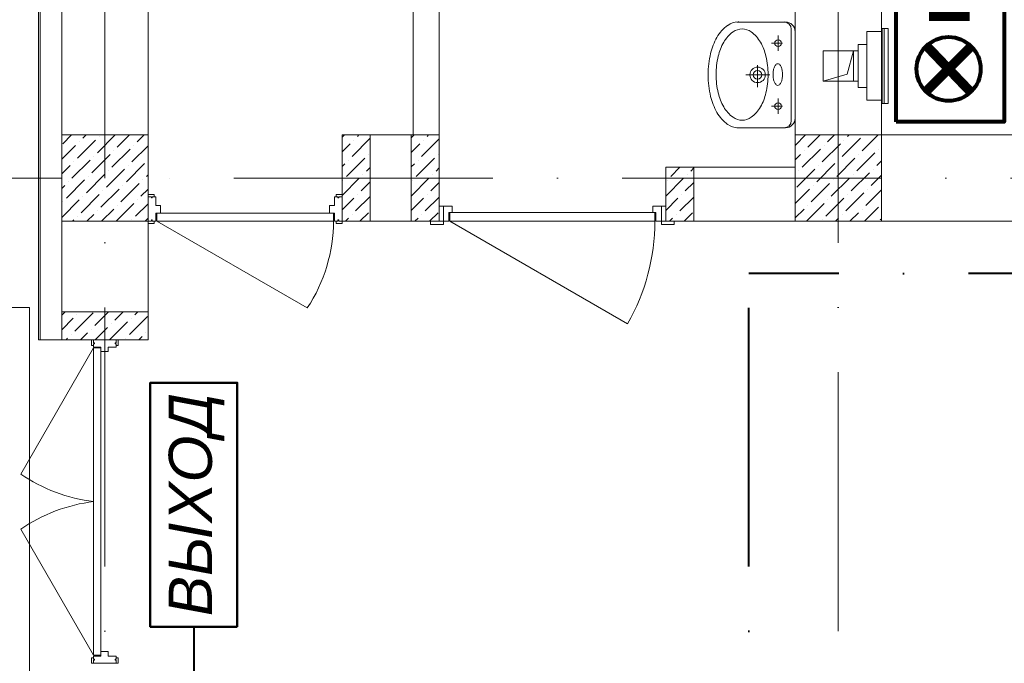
# Model space of a CAD drawing. Header units: millimetres. Extents: x 1114507 to 93926427, y 174473 to 817039.
# Tile 323 of 483: x 1911746 to 1916310, y 487051 to 490036. Entities that reach past the tile are written whole.
import ezdxf

# ---------------------------------------------------------------- set-up
doc = ezdxf.new("R2010")
doc.units = ezdxf.units.MM
doc.linetypes.add('ACAD_ISO10W100', pattern=[18, 12, -3, 0, -3])
doc.linetypes.add('ADSK_Скрыто', pattern=[6, 3, -3])
for name, color, linetype, lineweight in [('_Hidden_', 7, 'ADSK_Скрыто', 9), ('Doors', 86, 'Continuous', 13), ('Mechanical Equipment', 7, 'Continuous', 18), ('Пожарная сигнализация', 150, 'Continuous', 50), ('размеры', 12, 'Continuous', 15), ('Сантехника', 150, 'Continuous', 13)]:
    doc.layers.add(name, color=color, linetype=linetype, lineweight=lineweight)
doc.layers.add('kcd_tx', color=7, linetype='Continuous')
doc.layers.add('ventilatsiya', color=7, linetype='Continuous')
doc.styles.get("Standard").update_dxf_attribs({"font": 'isocpeui.ttf'})

# ---------------------------------------------------------------- blocks, each defined once
blk = doc.blocks.new('blokqav3mak')
at = {"color": 252, "lineweight": 0, "ltscale": 100}
for p, q in [((1599459.4, 782732.1), (1599459.4, 775375.1)), ((1599459.4, 775375.1), (1599566.4, 775375.1))]:
    blk.add_line(p, q, dxfattribs=at)
at = {"color": 32, "lineweight": 0, "ltscale": 100}
blk.add_line((1599466.4, 782725.1), (1599466.4, 775375.1), dxfattribs=at)
at = {"color": 1, "linetype": 'ACAD_ISO10W100', "lineweight": 0, "ltscale": 100}
for p, q in [((1599766.4, 782725.1), (1599766.4, 766825.1)), ((1603166.4, 782425.1), (1603166.4, 766825.1)), ((1626766.4, 776125.1), (1599766.4, 776125.1))]:
    blk.add_line(p, q, dxfattribs=at)
at = {"lineweight": 0, "ltscale": 100}
for p, q in [((1599566.4, 782625.1), (1599566.4, 775455.1)), ((1599966.4, 782225.1), (1599966.4, 775455.1)), ((1602966.4, 776325.1), (1602966.4, 782225.1)), ((1603366.4, 776325.1), (1603366.4, 782225.1)), ((1601196.4, 776325.1), (1601196.4, 778495.1)), ((1601316.4, 776325.1), (1601316.4, 778375.1)), ((1601316.4, 776325.1), (1600866.4, 776325.1)), ((1600866.4, 776325.1), (1600866.4, 775925.1)), ((1601316.4, 776325.1), (1601316.4, 775925.1)), ((1604166.4, 776325.1), (1603366.4, 776325.1)), ((1602966.4, 776175.1), (1602366.4, 776175.1)), ((1602366.4, 776175.1), (1602366.4, 775925.1)), ((1601316.4, 775925.1), (1600866.4, 775925.1)), ((1604166.4, 775925.1), (1602366.4, 775925.1)), ((1599416.4, 775525.1), (1597416.4, 775525.1)), ((1599416.4, 775525.1), (1599416.4, 769325.1)), ((1599566.4, 775375.1), (1599966.4, 775375.1))]:
    blk.add_line(p, q, dxfattribs=at)
at = {"linetype": 'Continuous', "lineweight": 0, "ltscale": 100}
for p, q in [((1599571.6, 776284.8), (1599611.9, 776325.1)), ((1599664.2, 776310), (1599679.3, 776325.1)), ((1599731.5, 776242.7), (1599814, 776325.1)), ((1599824.1, 776267.9), (1599881.3, 776325.1)), ((1599916.7, 776293.2), (1599948.7, 776325.1)), ((1600866.4, 776314.3, 0), (1600877.1, 776325.1, 0)), ((1600937.4, 776318, 0), (1600944.5, 776325.1, 0)), ((1601186.4, 776311.4, 0), (1601200, 776325.1, 0)), ((1601260.3, 776318, 0), (1601267.4, 776325.1, 0)), ((1602966.4, 776277), (1603014.5, 776325.1)), ((1603024.6, 776267.9), (1603081.8, 776325.1)), ((1603117.2, 776293.2), (1603149.2, 776325.1)), ((1603209.8, 776318.4), (1603216.5, 776325.1)), ((1603277.2, 776251.1), (1603351.2, 776325.1)), ((1599566.4, 776212.2), (1599630.5, 776276.3)), ((1599638.9, 776217.4), (1599723.1, 776301.6)), ((1599647.3, 776293.2), (1599647.3, 776293.2)), ((1599739.9, 776318.4), (1599739.9, 776318.4)), ((1599891.5, 776200.6), (1599966.4, 776275.4)), ((1599899.9, 776276.3), (1599899.9, 776276.3)), ((1600866.4, 776247, 0), (1600903.7, 776284.3, 0)), ((1600912.1, 776225.4, 0), (1600996.3, 776309.6, 0)), ((1600920.5, 776301.2, 0), (1600920.5, 776301.2, 0)), ((1601186.4, 776244.1, 0), (1601226.6, 776284.3, 0)), ((1601235, 776225.4, 0), (1601316.4, 776306.7, 0)), ((1601243.4, 776301.2, 0), (1601243.4, 776301.2, 0)), ((1603092, 776200.6), (1603176.2, 776284.8)), ((1603100.4, 776276.3), (1603100.4, 776276.3)), ((1603184.6, 776225.8), (1603268.8, 776310)), ((1603193, 776301.6), (1603193, 776301.6)), ((1599706.3, 776150.1), (1599790.5, 776234.2)), ((1599798.9, 776175.3), (1599883.1, 776259.5)), ((1599807.3, 776251.1), (1599807.3, 776251.1)), ((1600987.9, 776233.8, 0), (1600987.9, 776233.8, 0)), ((1601310.8, 776233.8, 0), (1601310.8, 776233.8, 0)), ((1602966.4, 776209.7), (1602990.9, 776234.2)), ((1602999.4, 776175.3), (1603083.6, 776259.5)), ((1603007.8, 776251.1), (1603007.8, 776251.1)), ((1603251.9, 776158.5), (1603336.1, 776242.7)), ((1603260.4, 776234.2), (1603260.4, 776234.2)), ((1603353, 776259.5), (1603353, 776259.5)), ((1599566.4, 776144.8), (1599605.2, 776183.7)), ((1599613.7, 776124.8), (1599697.8, 776209)), ((1599622.1, 776200.6), (1599622.1, 776200.6)), ((1599714.7, 776225.8), (1599714.7, 776225.8)), ((1599866.2, 776108), (1599950.4, 776192.2)), ((1599874.6, 776183.7), (1599874.6, 776183.7)), ((1600866.4, 776179.6, 0), (1600878.4, 776191.7, 0)), ((1600886.8, 776132.8, 0), (1600971, 776217, 0)), ((1600895.3, 776208.6, 0), (1600895.3, 776208.6, 0)), ((1601186.4, 776176.7, 0), (1601201.4, 776191.7, 0)), ((1601209.8, 776132.8, 0), (1601294, 776217, 0)), ((1601218.2, 776208.6, 0), (1601218.2, 776208.6, 0)), ((1603066.7, 776108), (1603150.9, 776192.2)), ((1603075.1, 776183.7), (1603075.1, 776183.7)), ((1603159.3, 776133.2), (1603243.5, 776217.4)), ((1603167.7, 776209), (1603167.7, 776209)), ((1603344.5, 776183.7), (1603366.4, 776205.5)), ((1599681, 776057.4), (1599765.2, 776141.6)), ((1599773.6, 776082.7), (1599857.8, 776166.9)), ((1599782, 776158.5), (1599782, 776158.5)), ((1599958.8, 776133.2), (1599966.4, 776140.7)), ((1600962.6, 776141.2, 0), (1600962.6, 776141.2, 0)), ((1600979.5, 776158, 0), (1600996.4, 776174.9, 0)), ((1601285.5, 776141.2, 0), (1601285.5, 776141.2, 0)), ((1601302.4, 776158, 0), (1601316.4, 776172, 0)), ((1602389.8, 776132.8, 0), (1602432.1, 776175.1, 0)), ((1602465.5, 776141.2, 0), (1602465.5, 776141.2, 0)), ((1602482.4, 776158, 0), (1602496.4, 776172, 0)), ((1602974.1, 776082.7), (1603058.3, 776166.9)), ((1602982.5, 776158.5), (1602982.5, 776158.5)), ((1603226.7, 776065.9), (1603310.9, 776150.1)), ((1603235.1, 776141.6), (1603235.1, 776141.6)), ((1603319.3, 776091.1), (1603366.4, 776138.2)), ((1603327.7, 776166.9), (1603327.7, 776166.9)), ((1599566.4, 776077.5), (1599580, 776091.1)), ((1599588.4, 776032.2), (1599672.6, 776116.4)), ((1599596.8, 776108), (1599596.8, 776108)), ((1599689.4, 776133.2), (1599689.4, 776133.2)), ((1599841, 776015.4), (1599925.2, 776099.5)), ((1599849.4, 776091.1), (1599849.4, 776091.1)), ((1599942, 776116.4), (1599942, 776116.4)), ((1600866.4, 776044.9, 0), (1600945.8, 776124.4, 0)), ((1600870, 776115.9, 0), (1600870, 776115.9, 0)), ((1600954.2, 776065.4, 0), (1600996.4, 776107.6, 0)), ((1601186.4, 776042, 0), (1601268.7, 776124.4, 0)), ((1601192.9, 776115.9, 0), (1601192.9, 776115.9, 0)), ((1601277.1, 776065.4, 0), (1601316.4, 776104.7, 0)), ((1602366.4, 776042, 0), (1602448.7, 776124.4, 0)), ((1602372.9, 776115.9, 0), (1602372.9, 776115.9, 0)), ((1602457.1, 776065.4, 0), (1602496.4, 776104.7, 0)), ((1603041.5, 776015.4), (1603125.6, 776099.5)), ((1603049.9, 776091.1), (1603049.9, 776091.1)), ((1603134.1, 776040.6), (1603218.3, 776124.8)), ((1603142.5, 776116.4), (1603142.5, 776116.4)), ((1599655.8, 775964.8), (1599739.9, 776049)), ((1599748.4, 775990.1), (1599832.6, 776074.3)), ((1599756.8, 776065.9), (1599756.8, 776065.9)), ((1599933.6, 776040.6), (1599966.4, 776073.4)), ((1600937.4, 776048.6, 0), (1600937.4, 776048.6, 0)), ((1601260.3, 776048.6, 0), (1601260.3, 776048.6, 0)), ((1602440.3, 776048.6, 0), (1602440.3, 776048.6, 0)), ((1602966.4, 776007.6), (1603033, 776074.3)), ((1603201.4, 775973.3), (1603285.6, 776057.4)), ((1603209.8, 776049), (1603209.8, 776049)), ((1603294, 775998.5), (1603366.4, 776070.8)), ((1603302.4, 776074.3), (1603302.4, 776074.3)), ((1599566.4, 775942.8), (1599647.3, 776023.8)), ((1599571.6, 776015.4), (1599571.6, 776015.4)), ((1599664.2, 776040.6), (1599664.2, 776040.6)), ((1599818.1, 775925.1), (1599899.9, 776006.9)), ((1599908.3, 775948), (1599966.4, 776006)), ((1599916.7, 776023.8), (1599916.7, 776023.8)), ((1600866.4, 775977.6, 0), (1600920.5, 776031.8, 0)), ((1600928.9, 775972.8, 0), (1600996.4, 776040.2, 0)), ((1601186.4, 775974.7, 0), (1601243.4, 776031.8, 0)), ((1601251.9, 775972.8, 0), (1601316.4, 776037.3, 0)), ((1602366.4, 775974.7, 0), (1602423.4, 776031.8, 0)), ((1602431.9, 775972.8, 0), (1602496.4, 776037.3, 0)), ((1603018.6, 775925.1), (1603100.4, 776006.9)), ((1603108.8, 775948), (1603193, 776032.2)), ((1603117.2, 776023.8), (1603117.2, 776023.8)), ((1599683.4, 775925.1), (1599714.7, 775956.4)), ((1599731.5, 775973.3), (1599731.5, 775973.3)), ((1599750.7, 775925.1), (1599807.3, 775981.7)), ((1599824.1, 775998.5), (1599824.1, 775998.5)), ((1600912.1, 775956, 0), (1600912.1, 775956, 0)), ((1600948.6, 775925.1, 0), (1600987.9, 775964.4, 0)), ((1601235, 775956, 0), (1601235, 775956, 0)), ((1601271.5, 775925.1, 0), (1601310.8, 775964.4, 0)), ((1602415, 775956, 0), (1602415, 775956, 0)), ((1602451.5, 775925.1, 0), (1602490.8, 775964.4, 0)), ((1602966.4, 775940.2), (1603007.8, 775981.7)), ((1603024.6, 775998.5), (1603024.6, 775998.5)), ((1603184.6, 775956.4), (1603184.6, 775956.4)), ((1603220.6, 775925.1), (1603260.4, 775964.8)), ((1603277.2, 775981.7), (1603277.2, 775981.7)), ((1603288, 775925.1), (1603353, 775990.1)), ((1599616, 775925.1), (1599622.1, 775931.2)), ((1599638.9, 775948), (1599638.9, 775948)), ((1599891.5, 775931.2), (1599891.5, 775931.2)), ((1599952.8, 775925.1), (1599966.4, 775938.7)), ((1600881.2, 775925.1, 0), (1600895.3, 775939.1, 0)), ((1601204.1, 775925.1, 0), (1601218.2, 775939.1, 0)), ((1602384.1, 775925.1, 0), (1602398.2, 775939.1, 0)), ((1603092, 775931.2), (1603092, 775931.2)), ((1603153.3, 775925.1), (1603167.7, 775939.6)), ((1603361.4, 775931.2), (1603366.4, 775936.1)), ((1599566.4, 775489.6, 0), (1599581.8, 775505.1, 0)), ((1599627.4, 775416, 0), (1599711.6, 775500.2, 0)), ((1599720.1, 775441.3, 0), (1599783.9, 775505.1, 0)), ((1599812.7, 775466.5, 0), (1599851.2, 775505.1, 0)), ((1599905.3, 775491.8, 0), (1599918.6, 775505.1, 0)), ((1599566.4, 775422.3, 0), (1599619, 775474.9, 0)), ((1599635.9, 775491.8, 0), (1599635.9, 775491.8, 0)), ((1599788.6, 775375.1, 0), (1599871.6, 775458.1, 0)), ((1599880, 775399.2, 0), (1599964.2, 775483.4, 0)), ((1599888.4, 775474.9, 0), (1599888.4, 775474.9, 0)), ((1599653.9, 775375.1, 0), (1599686.4, 775407.6, 0)), ((1599703.2, 775424.4, 0), (1599703.2, 775424.4, 0)), ((1599721.2, 775375.1, 0), (1599779, 775432.9, 0)), ((1599795.8, 775449.7, 0), (1599795.8, 775449.7, 0)), ((1599955.8, 775407.6, 0), (1599955.8, 775407.6, 0)), ((1599586.5, 775375.1, 0), (1599593.8, 775382.3, 0)), ((1599610.6, 775399.2, 0), (1599610.6, 775399.2, 0)), ((1599863.2, 775382.3, 0), (1599863.2, 775382.3, 0)), ((1599923.3, 775375.1, 0), (1599938.9, 775390.8, 0))]:
    blk.add_line(p, q, dxfattribs=at)
at = {"lineweight": 0, "ltscale": 60}
blk.add_line((1599714.3, 774587.8), (1599714.3, 774662.4), dxfattribs=at)
at = {"layer": '_Hidden_', "color": 5, "lineweight": 0}
for p, q in [((1603299.3, 776804.3), (1603299.3, 776804)), ((1603299.3, 776804), (1603299.3, 776804.3)), ((1603323.3, 776804), (1603323.3, 776804.3)), ((1603323.3, 776804.3), (1603323.3, 776804)), ((1603366.4, 776804), (1603366.4, 776804.3)), ((1603366.4, 776804.3), (1603366.4, 776804)), ((1603369.7, 776819.6), (1603370.2, 776819.6)), ((1603299.3, 776486.7), (1603299.3, 776486.3)), ((1603299.3, 776486.3), (1603299.3, 776486.7)), ((1603323.3, 776486.3), (1603323.3, 776486.7)), ((1603323.3, 776486.7), (1603323.3, 776486.3)), ((1603366.4, 776486.7), (1603366.4, 776486.3)), ((1603366.4, 776486.3), (1603366.4, 776486.7)), ((1603370.2, 776470.7), (1603369.7, 776470.7))]:
    blk.add_line(p, q, dxfattribs=at)
at = {"layer": 'Doors', "lineweight": 0}
for p, q in [((1599966.4, 776049.3), (1599994.6, 776049.3)), ((1599966.4, 776038.5), (1599966.4, 776049.3)), ((1599994.6, 776038.5), (1599994.6, 776049.3)), ((1600838.1, 776038.5), (1600838.1, 776049.3)), ((1600866.4, 776049.3), (1600838.1, 776049.3)), ((1600866.4, 776038.5), (1600866.4, 776049.3)), ((1599966.4, 775926), (1599966.4, 776038.5)), ((1599966.4, 776038.5), (1599981.9, 776038.5)), ((1599966.4, 776038.5), (1599981.9, 776038.5)), ((1599966.4, 776038.5), (1599966.4, 776038.5)), ((1599981.9, 776038.5), (1599981.9, 776033.5)), ((1599981.9, 776033.5), (1599986.3, 776033.5)), ((1599986.3, 776038.5), (1600002.4, 776038.5)), ((1599986.3, 776038.5), (1599986.3, 776033.5)), ((1600002.4, 775998), (1600002.4, 776038.5)), ((1600830.4, 775998), (1600830.4, 776038.5)), ((1600846.4, 776038.5), (1600830.4, 776038.5)), ((1600846.4, 776038.5), (1600846.4, 776033.5)), ((1600850.8, 776033.5), (1600846.4, 776033.5)), ((1600850.8, 776038.5), (1600850.8, 776033.5)), ((1600866.4, 776038.5), (1600850.8, 776038.5)), ((1600866.4, 776038.5), (1600850.8, 776038.5)), ((1600866.4, 775926), (1600866.4, 776038.5)), ((1600866.4, 776038.5), (1600866.4, 776038.5)), ((1600002.4, 775998), (1600025, 775998)), ((1600002.4, 775962), (1600807.7, 775962)), ((1600002.4, 775926), (1600002.4, 775962)), ((1600006.7, 775926), (1600006.7, 775962)), ((1600025, 775962), (1600025, 775998)), ((1600807.7, 775962), (1600807.7, 775998)), ((1600830.4, 775998), (1600807.7, 775998)), ((1600807.7, 775962), (1600830.4, 775962)), ((1600826, 775926), (1600826, 775962)), ((1600830.4, 775926), (1600830.4, 775962)), ((1601316.4, 775995.1), (1601336.4, 775995.1)), ((1601316.4, 775925.1), (1601316.4, 775995.1)), ((1601376.4, 775995.1), (1601336.4, 775995.1)), ((1601336.4, 775995.1), (1601336.4, 775925.1)), ((1601336.4, 775995.1), (1601336.4, 775925.1)), ((1601361.4, 775925.1), (1601361.4, 775965.1)), ((1601361.4, 775965.1), (1601376.4, 775965.1)), ((1602316.4, 775965.1), (1601366.4, 775965.1)), ((1601366.4, 775965.1), (1601366.4, 775925.1)), ((1601376.4, 775965.1), (1601376.4, 775995.1)), ((1602306.4, 775965.1), (1602306.4, 775995.1)), ((1602306.4, 775995.1), (1602346.4, 775995.1)), ((1602321.4, 775965.1), (1602306.4, 775965.1)), ((1602316.4, 775925.1), (1602316.4, 775965.1)), ((1602321.4, 775925.1), (1602321.4, 775965.1)), ((1602346.4, 775995.1), (1602346.4, 775925.1)), ((1602366.4, 775995.1), (1602346.4, 775995.1)), ((1602346.4, 775995.1), (1602346.4, 775925.1)), ((1602366.4, 775925.1), (1602366.4, 775995.1)), ((1599966.4, 775926), (1599981.9, 775926)), ((1599966.4, 775926), (1599966.4, 775926)), ((1599966.4, 775926), (1599966.4, 775915.2)), ((1599966.4, 775915.2), (1599994.6, 775915.2)), ((1599981.9, 775930.9), (1599986.3, 775930.9)), ((1599981.9, 775926), (1599981.9, 775930.9)), ((1599986.3, 775926), (1599986.3, 775930.9)), ((1599986.3, 775926), (1600002.4, 775926)), ((1599994.6, 775926), (1599994.6, 775915.2)), ((1600006.7, 775926), (1600704.6, 775523)), ((1600006.7, 775926), (1600826, 775926)), ((1600846.4, 775926), (1600830.4, 775926)), ((1600838.1, 775926), (1600838.1, 775915.2)), ((1600866.4, 775915.2), (1600838.1, 775915.2)), ((1600846.4, 775926), (1600846.4, 775930.9)), ((1600850.8, 775930.9), (1600846.4, 775930.9)), ((1600850.8, 775926), (1600850.8, 775930.9)), ((1600866.4, 775926), (1600850.8, 775926)), ((1600866.4, 775926), (1600866.4, 775926)), ((1600866.4, 775926), (1600866.4, 775915.2)), ((1601336.4, 775925.1), (1601276.4, 775925.1)), ((1601276.4, 775925.1), (1601276.4, 775910.1)), ((1601276.4, 775910.1), (1601336.4, 775910.1)), ((1601336.4, 775925.1), (1601316.4, 775925.1)), ((1601336.4, 775925.1), (1601361.4, 775925.1)), ((1601336.4, 775910.1), (1601336.4, 775925.1)), ((1601366.4, 775925.1), (1602189.1, 775450.1)), ((1601366.4, 775925.1), (1602316.4, 775925.1)), ((1602346.4, 775925.1), (1602321.4, 775925.1)), ((1602346.4, 775925.1), (1602366.4, 775925.1)), ((1602406.4, 775925.1), (1602346.4, 775925.1)), ((1602346.4, 775925.1), (1602346.4, 775910.1)), ((1602346.4, 775910.1), (1602406.4, 775910.1)), ((1602406.4, 775910.1), (1602406.4, 775925.1)), ((1599704.3, 775375.1), (1599704.3, 775348.9)), ((1599714.3, 775375.1), (1599704.3, 775375.1)), ((1599714.3, 775375.1), (1599818.4, 775375.1)), ((1599714.3, 775375.1), (1599714.3, 775360.7)), ((1599714.3, 775375.1), (1599714.3, 775375.1)), ((1599714.3, 775360.7), (1599718.9, 775360.7)), ((1599718.9, 775360.7), (1599718.9, 775356.7)), ((1599818.4, 775360.7), (1599813.8, 775360.7)), ((1599813.8, 775360.7), (1599813.8, 775356.7)), ((1599818.4, 775375.1), (1599818.4, 775360.7)), ((1599818.4, 775375.1), (1599818.4, 775360.7)), ((1599818.4, 775375.1), (1599818.4, 775375.1)), ((1599818.4, 775375.1), (1599828.4, 775375.1)), ((1599828.4, 775375.1), (1599828.4, 775348.9)), ((1599714.3, 775337.8), (1599376.6, 774752.9)), ((1599714.3, 775348.9), (1599704.3, 775348.9)), ((1599714.3, 775356.7), (1599714.3, 775341.8)), ((1599714.3, 775356.7), (1599718.9, 775356.7)), ((1599714.3, 775341.8), (1599747.6, 775341.8)), ((1599714.3, 775337.8), (1599714.3, 774662.4)), ((1599714.3, 775337.8), (1599747.6, 775337.8)), ((1599747.6, 775341.8), (1599747.6, 773929.4)), ((1599747.6, 775320.8), (1599780.9, 775320.8)), ((1599780.9, 775341.8), (1599780.9, 775320.8)), ((1599780.9, 775341.8), (1599818.4, 775341.8)), ((1599818.4, 775356.7), (1599813.8, 775356.7)), ((1599818.4, 775356.7), (1599818.4, 775341.8)), ((1599818.4, 775348.9), (1599828.4, 775348.9)), ((1599714.3, 773912.4), (1599714.3, 774587.8)), ((1599747.6, 773908.4), (1599747.6, 774587.8)), ((1599714.3, 773912.4), (1599376.6, 774497.3)), ((1599704.3, 773875.1), (1599704.3, 773901.3)), ((1599714.3, 773901.3), (1599704.3, 773901.3)), ((1599714.3, 773912.4), (1599747.6, 773912.4)), ((1599714.3, 773908.4), (1599747.6, 773908.4)), ((1599714.3, 773893.6), (1599714.3, 773908.4)), ((1599747.6, 773929.4), (1599780.9, 773929.4)), ((1599780.9, 773908.4), (1599780.9, 773929.4)), ((1599780.9, 773908.4), (1599818.4, 773908.4)), ((1599818.4, 773893.6), (1599818.4, 773908.4)), ((1599818.4, 773901.3), (1599828.4, 773901.3)), ((1599828.4, 773875.1), (1599828.4, 773901.3)), ((1599714.3, 773875.1), (1599704.3, 773875.1)), ((1599714.3, 773893.6), (1599718.9, 773893.6)), ((1599714.3, 773875.1), (1599714.3, 773889.5)), ((1599714.3, 773889.5), (1599718.9, 773889.5)), ((1599714.3, 773875.1), (1599818.4, 773875.1)), ((1599714.3, 773875.1), (1599714.3, 773875.1)), ((1599718.9, 773889.5), (1599718.9, 773893.6)), ((1599818.4, 773893.6), (1599813.8, 773893.6)), ((1599813.8, 773889.5), (1599813.8, 773893.6)), ((1599818.4, 773889.5), (1599813.8, 773889.5)), ((1599818.4, 773875.1), (1599818.4, 773889.5)), ((1599818.4, 773875.1), (1599818.4, 773889.5)), ((1599818.4, 773875.1), (1599818.4, 773875.1)), ((1599818.4, 773875.1), (1599828.4, 773875.1))]:
    blk.add_line(p, q, dxfattribs=at)
for centre, radius, start in [((1600096.7, 775926), 729.4, 326.4628), ((1601366.4, 775925.1), 950, 330)]:
    blk.add_arc(centre, radius, start, 0, dxfattribs=at)
at = {"layer": 'Doors', "lineweight": 0, "extrusion": (0, 0, -1)}
blk.add_ellipse((1599647.8, 774959.4), major_axis=(-459.6, 173.9), ratio=0.632541, start_param=4.336202, end_param=5.088576, dxfattribs=at)
at = {"layer": 'Doors', "lineweight": 0}
blk.add_ellipse((1599647.8, 774290.8), major_axis=(-459.6, -173.9), ratio=0.632541, start_param=4.336202, end_param=5.088576, dxfattribs=at)
at = {"layer": 'kcd_tx', "color": 152, "lineweight": 0, "ltscale": 100}
blk.add_line((1599566.4, 776125.1), (1595864.5, 776125.1), dxfattribs=at)
blk.add_line((1599566.4, 776125.1), (1595864.5, 776125.1), dxfattribs=at)
at = {"layer": 'Mechanical Equipment', "color": 5, "lineweight": 0}
for p, q in [((1603323.3, 776804.3), (1603299.3, 776804.3)), ((1603299.3, 776804.3), (1603299.3, 776804)), ((1603299.3, 776794.3), (1603299.3, 776804.3)), ((1603299.3, 776496.3), (1603299.3, 776794.3)), ((1603366.4, 776804.3), (1603323.3, 776804.3)), ((1603323.3, 776804), (1603323.3, 776804.3)), ((1603323.3, 776804.3), (1603323.3, 776804)), ((1603366.4, 776804), (1603366.4, 776804.3)), ((1603366.4, 776804.3), (1603366.4, 776794.3)), ((1603366.4, 776794.3), (1603366.4, 776496.3)), ((1603369.4, 776819.6), (1603369.4, 776470.7)), ((1603369.7, 776819.6), (1603369.7, 776470.7)), ((1603369.7, 776819.6), (1603379.4, 776819.6)), ((1603379.4, 776819.6), (1603388.8, 776819.6)), ((1603379.4, 776819.6), (1603379.4, 776470.7)), ((1603388.8, 776819.6), (1603398.4, 776819.6)), ((1603398.4, 776470.7), (1603398.4, 776819.6)), ((1603299.3, 776745.3), (1603258.1, 776745.3)), ((1603258.1, 776545.3), (1603258.1, 776745.3)), ((1603258.1, 776545.3), (1603299.3, 776545.3)), ((1603299.3, 776486.3), (1603299.3, 776496.3)), ((1603299.3, 776486.7), (1603299.3, 776486.3)), ((1603299.3, 776486.3), (1603323.3, 776486.3)), ((1603323.3, 776486.3), (1603323.3, 776486.7)), ((1603323.3, 776486.7), (1603323.3, 776486.3)), ((1603323.3, 776486.3), (1603366.4, 776486.3)), ((1603366.4, 776496.3), (1603366.4, 776486.3)), ((1603366.4, 776486.3), (1603366.4, 776486.7)), ((1603379.4, 776470.7), (1603369.7, 776470.7)), ((1603388.8, 776470.7), (1603379.4, 776470.7)), ((1603398.4, 776470.7), (1603388.8, 776470.7))]:
    blk.add_line(p, q, dxfattribs=at)
at = {"layer": 'ventilatsiya', "lineweight": 0, "ltscale": 100}
for p, q in [((1603236.4, 776715.3), (1603096.4, 776715.3)), ((1603096.4, 776715.3), (1603096.4, 776575.3)), ((1603191, 776715.3), (1603258.1, 776715.3)), ((1603236.4, 776715.3), (1603207.2, 776607)), ((1603236.4, 776575.3), (1603236.4, 776715.3)), ((1603207.2, 776607), (1603096.4, 776575.3)), ((1603096.4, 776575.3), (1603236.4, 776575.3)), ((1603191, 776575.3), (1603258.1, 776575.3))]:
    blk.add_line(p, q, dxfattribs=at)
at = {"layer": 'размеры', "lineweight": 0, "ltscale": 5}
for p, q in [((1599966.4, 776325.1), (1599566.4, 776325.1)), ((1599566.4, 776325.1), (1599566.4, 775925.1)), ((1599966.4, 775925.1), (1599966.4, 776325.1)), ((1600996.4, 776325.1), (1600866.4, 776325.1)), ((1600866.4, 776325.1), (1600866.4, 775925.1)), ((1600996.4, 775925.1), (1600996.4, 776325.1)), ((1601316.4, 776325.1), (1601186.4, 776325.1)), ((1601186.4, 776325.1), (1601186.4, 775925.1)), ((1601316.4, 775925.1), (1601316.4, 776325.1)), ((1603366.4, 776325.1), (1602966.4, 776325.1)), ((1602966.4, 776325.1), (1602966.4, 775925.1)), ((1603366.4, 775925.1), (1603366.4, 776325.1)), ((1602496.4, 776175.1), (1602366.4, 776175.1)), ((1602366.4, 776175.1), (1602366.4, 775925.1)), ((1602496.4, 775925.1), (1602496.4, 776175.1)), ((1599566.4, 775925.1), (1599966.4, 775925.1)), ((1600866.4, 775925.1), (1600996.4, 775925.1)), ((1601186.4, 775925.1), (1601316.4, 775925.1)), ((1602366.4, 775925.1), (1602496.4, 775925.1)), ((1602966.4, 775925.1), (1603366.4, 775925.1)), ((1599566.4, 775375.1), (1599566.4, 775505.1)), ((1599566.4, 775505.1), (1599966.4, 775505.1)), ((1599966.4, 775505.1), (1599966.4, 775375.1)), ((1599966.4, 775375.1), (1599566.4, 775375.1))]:
    blk.add_line(p, q, dxfattribs=at)
at = {"layer": 'Сантехника', "lineweight": 0}
for p, q in [((1602696.2, 776849), (1602921.4, 776849)), ((1602887.3, 776786.9), (1602887.3, 776715.7)), ((1602948.4, 776819.3), (1602948.4, 776603.8)), ((1602966.4, 776804), (1602966.4, 776603.8)), ((1602907.9, 776751.3), (1602856.6, 776751.3)), ((1602792.4, 776648.3), (1602792.4, 776547.1)), ((1602848.9, 776603.8), (1602738.6, 776603.8)), ((1602948.4, 776388.2), (1602948.4, 776603.8)), ((1602966.4, 776603.8), (1602966.4, 776403.5)), ((1602907.9, 776459.1), (1602856.6, 776459.1)), ((1602887.3, 776494.7), (1602887.3, 776423.5)), ((1602921.4, 776358.6), (1602696.2, 776358.6))]:
    blk.add_line(p, q, dxfattribs=at)
for centre, radius in [((1602887.3, 776751.3), 15.4), ((1602792.4, 776603.8), 35.9), ((1602792.4, 776603.8), 20.1), ((1602887.3, 776459.1), 15.4)]:
    blk.add_circle(centre, radius, dxfattribs=at)
for centre, radius, start, end in [((1602758, 776690), 177.4, 126.0278, 150.337), ((1602702.1, 776767), 82.2, 90, 126.0278), ((1602702.1, 776767), 82.2, 85.8804, 90), ((1602915.2, 776815.8), 33.3, 0, 90), ((1602921.4, 776804), 45, 0, 90), ((1602847.7, 776638.9), 280.6, 150.337, 166.7261), ((1602769.2, 776678.6), 154, 126.0278, 150.337), ((1602720.6, 776745.4), 71.4, 90, 126.0278), ((1602720.6, 776745.4), 71.4, 53.9722, 90), ((1602672, 776678.6), 154, 29.663, 53.9722), ((1602847, 776634.3), 243.6, 150.337, 166.7261), ((1602594.2, 776634.3), 243.6, 13.2739, 29.663), ((1602989.9, 776605.4), 426.7, 166.7261, 180), ((1602970.5, 776605.2), 370.4, 166.7261, 180), ((1602470.8, 776605.2), 370.4, 0, 13.2739), ((1602934, 776613.6), 69, 156.6802, 169.876), ((1602904.3, 776626.4), 36.7, 133.857, 156.6802), ((1602886.1, 776645.4), 10.3, 90, 133.857), ((1602886.1, 776645.4), 10.3, 46.143, 90), ((1602867.8, 776626.4), 36.7, 23.3198, 46.143), ((1602838.1, 776613.6), 69, 10.124, 23.3198), ((1602989.9, 776605.4), 426.7, 180, 180.2145), ((1602989.9, 776602.2), 426.7, 179.7855, 180), ((1602989.9, 776602.2), 426.7, 180, 193.2739), ((1602970.5, 776605.2), 370.4, 180, 193.2739), ((1602470.8, 776605.2), 370.4, 346.7261, 0), ((1602981.3, 776605.2), 117, 169.876, 180), ((1602981.3, 776605.2), 117, 180, 190.124), ((1602790.8, 776605.2), 117, 0, 10.124), ((1602790.8, 776605.2), 117, 349.876, 0), ((1602934, 776596.7), 69, 190.124, 203.3198), ((1602904.3, 776584), 36.7, 203.3198, 226.143), ((1602886.1, 776564.9), 10.3, 226.143, 270), ((1602886.1, 776564.9), 10.3, 270, 313.857), ((1602867.8, 776584), 36.7, 313.857, 336.6802), ((1602838.1, 776596.7), 69, 336.6802, 349.876), ((1602847.7, 776568.6), 280.6, 193.2739, 209.663), ((1602847, 776576.1), 243.6, 193.2739, 209.663), ((1602594.2, 776576.1), 243.6, 330.337, 346.7261), ((1602758, 776517.6), 177.4, 209.663, 233.9722), ((1602769.2, 776531.7), 154, 209.663, 233.9722), ((1602672, 776531.7), 154, 306.0278, 330.337), ((1602702.1, 776440.6), 82.2, 233.9722, 270), ((1602720.6, 776464.9), 71.4, 233.9722, 270), ((1602720.6, 776464.9), 71.4, 270, 306.0278), ((1602915.2, 776391.8), 33.3, 270, 0), ((1602921.4, 776403.5), 45, 270, 0), ((1602702.1, 776440.6), 82.2, 270, 274.1196)]:
    blk.add_arc(centre, radius, start, end, dxfattribs=at)
blk = doc.blocks.new('ОПОП соуэ')
at = {"color": 96, "lineweight": 80, "ltscale": 5}
blk.add_lwpolyline([(-8.1, 12.2), (793.5, 12.2), (793.5, -497.5), (-8.1, -497.5)], close=True, dxfattribs=at)
at = {"color": 96, "lineweight": 50, "ltscale": 0.5, "const_width": 45}
for points in [[(489.7, -165.9), (489.7, -311), (557.5, -311), (668.2, -384.1), (668.2, -82.1), (554.2, -164.9), (554.2, -311)], [(241.3, -234.7), (346.5, -339.8), (135.8, -129.2)], [(554.2, -164.9), (467.8, -164.9)]]:
    blk.add_lwpolyline(points, dxfattribs=at)
at = {"color": 96, "lineweight": 20, "ltscale": 0.5, "const_width": 45}
blk.add_lwpolyline([(241.3, -234.7), (241.3, -234.7), (350.8, -130), (132.6, -338.7)], dxfattribs=at)
at = {"color": 96, "lineweight": 80, "ltscale": 0.5}
blk.add_circle((241.3, -234.7), 150.9, dxfattribs=at)

msp = doc.modelspace()

# ---------------------------------------------------------------- linework, layer by layer
at = {"color": 96, "linetype": 'ACAD_ISO10W100', "lineweight": 40, "ltscale": 100}
for p, q in [((1915125.6, 485700.1), (1915125.6, 488858.3)), ((1926344.3, 488858.3), (1915125.6, 488858.3)), ((1912552.5, 487220.9), (1912552.5, 486501.2))]:
    msp.add_line(p, q, dxfattribs=at)
at = {"layer": 'Пожарная сигнализация', "color": 96, "lineweight": 50, "ltscale": 10.9}
msp.add_lwpolyline([(1912754.3, 487220.9), (1912754.3, 488352.6), (1912350.7, 488352.6), (1912350.7, 487220.9)], close=True, dxfattribs=at)

# ---------------------------------------------------------------- block references
at = {"color": 0}
msp.add_blockref('blokqav3mak', (312374.3, -286823.9), dxfattribs=at)
at = {"color": 1, "lineweight": 13, "ltscale": 100, "xscale": 0.9828000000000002, "yscale": 0.9828000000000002, "zscale": 0.9828000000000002, "rotation": 89.99999999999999}
msp.add_blockref('ОПОП соуэ', (1915821.6, 489570.2), dxfattribs=at)

# ---------------------------------------------------------------- texts
at = {"layer": 'Пожарная сигнализация', "color": 96, "lineweight": 15, "insert": (1912565.9, 487786.8), "char_height": 200, "width": 1131.714, "attachment_point": 5, "rotation": 90}
msp.add_mtext('\\pt10957;{\\fArial|b0|i1|c204|p34;ВЫХОД}', dxfattribs=at)

doc.saveas('drawing.dxf')
